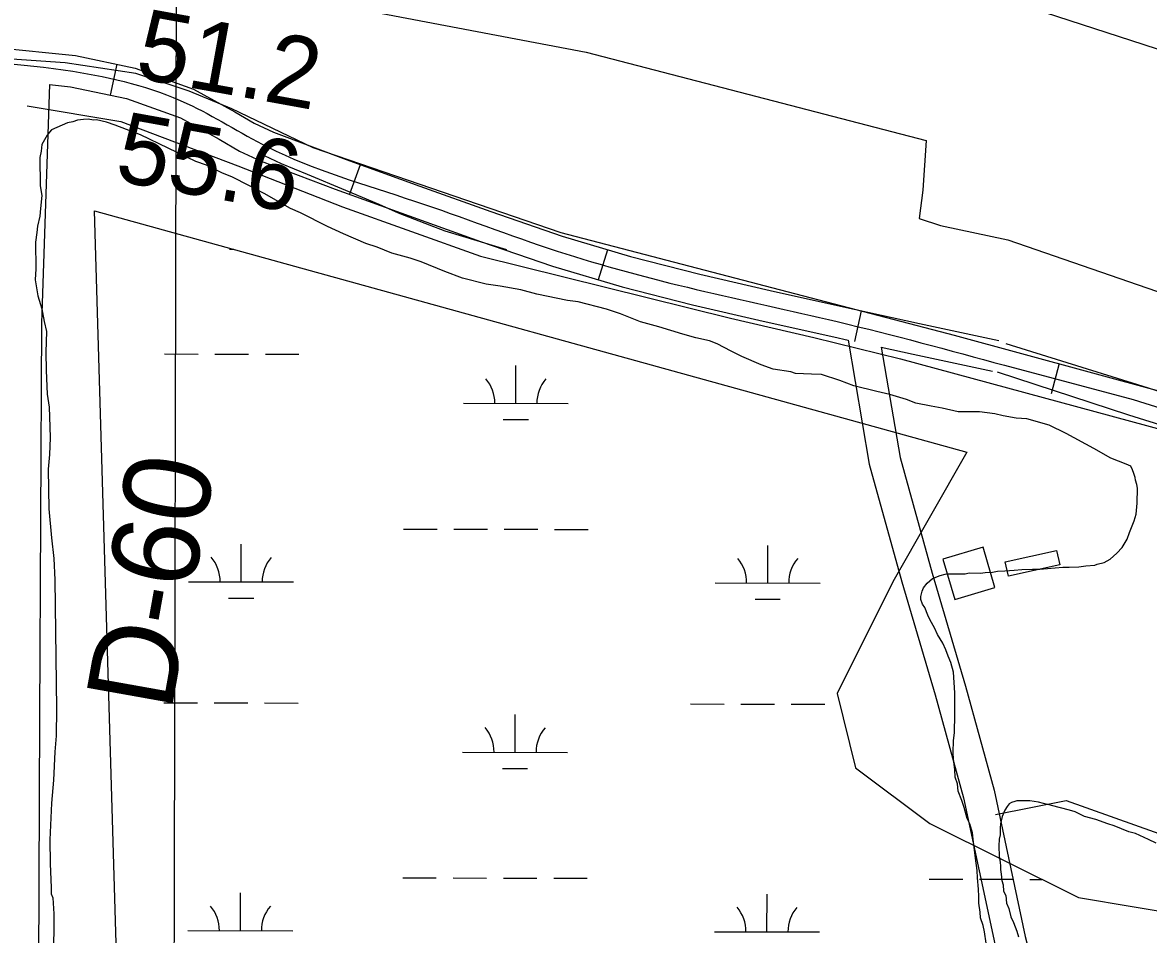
# Model space of a CAD drawing. Extents: x 3180038 to 3217926, y 922069 to 947485.
# Drawn here: x 3197180 to 3198253, y 932261 to 933131 of the extents above; entities that cross this region are included whole.
import ezdxf

# ---------------------------------------------------------------- set-up
doc = ezdxf.new("R2010")
doc.units = 0
for name, color, linetype in [('V-BLDG-OTLN', 7, 'Continuous'), ('V-GRID-MAJR', 7, 'Continuous'), ('V-RIVR-RANG', 7, 'Continuous'), ('V-RIVR-RANG-IDEN', 7, 'Continuous'), ('V-ROAD-CNTR', 7, 'Continuous'), ('V-RRAP-FSHR', 7, 'Continuous'), ('V-SITE-VEGE', 7, 'Continuous'), ('V-TOPO-SHOR', 7, 'Continuous'), ('V-WETL-SWMP', 7, 'Continuous')]:
    doc.layers.add(name, color=color, linetype=linetype)

msp = doc.modelspace()

# ---------------------------------------------------------------- linework, layer by layer
at = {"layer": 'V-BLDG-OTLN'}
for points in [[(3198068.8, 932580.8), (3198107.1, 932592.2), (3198095.7, 932630.5), (3198057.4, 932619.1)], [(3198116.9, 932616.6), (3198165.7, 932627.5), (3198168.8, 932613.9), (3198120, 932602.9)]]:
    msp.add_lwpolyline(points, close=True, dxfattribs=at)
at = {"layer": 'V-GRID-MAJR'}
msp.add_spline([(3197313.6, 927489.3), (3197327.7, 933549), (3197341.9, 939612.1), (3197356, 945675.2), (3197356, 945678.5)], degree=3, dxfattribs=at)
at = {"layer": 'V-ROAD-CNTR'}
for p, q in [((3197269.9, 933091.1), (3197263.7, 933061.7)), ((3197502.1, 932995.3), (3197491.9, 932967.1)), ((3197737.7, 932914.3), (3197729, 932885.6)), ((3197979.6, 932856.1), (3197973.1, 932826.8)), ((3198168.3, 932805.7), (3198160.5, 932776.7))]:
    msp.add_line(p, q, dxfattribs=at)
for points in [[(3197154.4, 933107.2), (3197230.6, 933099.4), (3197287.6, 933087.4), (3197343, 933067.5), (3197382.6, 933045.7), (3197400.9, 933034.9), (3197419.3, 933026.2), (3197488.7, 933000.2), (3197558.8, 932974.7), (3197626.6, 932950.6), (3197694.4, 932927.3), (3197759.6, 932907.7), (3197825.8, 932891), (3197892.7, 932875.4), (3197959.9, 932860.4), (3198035.3, 932843.9), (3198110.9, 932827.6)], [(3197205.7, 933071.8), (3197198.2, 932844.3), (3197196.2, 932469), (3197193.2, 931674.8), (3197194.3, 931471)], [(3197205.7, 933071.8), (3197225.9, 933069.7), (3197279.4, 933058.4), (3197330.6, 933040.1), (3197367.7, 933019.6), (3197386.9, 933008.3), (3197407.7, 932998.6), (3197478.3, 932972), (3197548.7, 932946.5), (3197616.7, 932922.2), (3197685.2, 932898.7), (3197751.6, 932878.8), (3197818.7, 932861.8), (3197886.1, 932846.2), (3197953.4, 932831.1), (3197967.1, 932828.1)], [(3197520.1, 932957.3), (3197488.4, 932970.6), (3197451.7, 932986), (3197427.1, 932996.3), (3197405.3, 933006.3)], [(3197641.9, 932914.1), (3197599.7, 932926.7), (3197583, 932932.1), (3197568, 932937.6), (3197554, 932943), (3197538.6, 932949), (3197520.1, 932957.3)], [(3197967.1, 932828.1), (3197987.2, 932709.7), (3198018.4, 932597.4), (3198050.1, 932489.8), (3198077.2, 932391.6), (3198106.8, 932252.3), (3198129.1, 932166.7), (3198140.4, 932093), (3198149.9, 932041.1)], [(3198117.6, 932824.7), (3198242.9, 932785.7), (3198369.8, 932745.9), (3198446, 932707.9), (3198493.3, 932673.7), (3198536.8, 932631.6), (3198578.5, 932571.1), (3198611.4, 932515), (3198636.7, 932474.2), (3198673.4, 932434.3), (3198704, 932411.7), (3198743.2, 932389.8), (3198906.6, 932315.8), (3199161.3, 932180.1), (3199475.2, 932021.8), (3199584.4, 931968.1), (3199643.5, 931951.9), (3199728.4, 931945.2), (3199812.1, 931939.4), (3199896.9, 931937.2), (3200032.1, 931935.1), (3200112.9, 931937.2), (3200151.3, 931943.4), (3200185.9, 931946.2)], [(3197998.7, 932821.2), (3198029, 932814.5), (3198104.6, 932798.3)], [(3197998.7, 932821.2), (3198016.6, 932716.2), (3198047.2, 932605.7), (3198079, 932498), (3198106.4, 932398.7), (3198136, 932259.2), (3198158.5, 932172.8), (3198170, 932098), (3198180.5, 932040.7)], [(3198116.1, 932804.1), (3198238.7, 932771.3), (3198364.2, 932731.9), (3198438.2, 932695.1), (3198483.7, 932662.2), (3198525.3, 932621.9), (3198565.8, 932563), (3198598.5, 932507.2), (3198624.7, 932465.1), (3198663.3, 932423.1), (3198695.8, 932399.1), (3198736.4, 932376.4), (3198899.9, 932302.3), (3199154.4, 932166.7), (3199468.5, 932008.4), (3199579.1, 931954), (3199640.9, 931937), (3199727.3, 931930.2), (3199811.4, 931924.4), (3199896.6, 931922.2), (3200032.1, 931920.1), (3200114.3, 931922.2), (3200153.1, 931928.5), (3200187.1, 931931.2)], [(3198109.3, 932797.9), (3198234.5, 932756.9), (3198358.6, 932718), (3198430.4, 932682.2), (3198474, 932650.6), (3198513.8, 932612.1), (3198553.2, 932555), (3198585.7, 932499.5), (3198612.7, 932456), (3198653.2, 932411.9), (3198687.7, 932386.5), (3198729.7, 932363), (3198743.1, 932356.9)]]:
    msp.add_lwpolyline(points, dxfattribs=at)
msp.add_spline([(3190883.1, 931626), (3191324.7, 931711.5), (3191783.2, 931784.7), (3192184, 931861.5), (3192450.5, 931911.8), (3192534, 931939.4), (3192579.2, 931975), (3192650.8, 932051.8), (3192722.8, 932059.3), (3192919.2, 932122.2), (3193196.7, 932214.3), (3193390.7, 932283.3), (3193596.7, 932381.4), (3193810.3, 932493.3), (3193961.5, 932582.8), (3194195.7, 932716), (3194388.9, 932830.6), (3194615.4, 932953.5), (3194773.5, 933009.2), (3194936.2, 933060.2), (3195089.6, 933092.9), (3195267.4, 933093.6), (3195362.5, 933097.1), (3195546, 933098.8), (3195769.9, 933097.4), (3195942.4, 933091.9), (3196104.9, 933096.2), (3196211.3, 933092.6), (3196377, 933082), (3196525.9, 933080.9), (3196707.8, 933088), (3196883.4, 933088), (3197078.6, 933094.3), (3197228.2, 933084.5), (3197336.8, 933053.8), (3197413.5, 933012.4), (3197553.8, 932960.6), (3197689.8, 932913), (3197822.2, 932876.4), (3197956.7, 932845.7), (3198116.1, 932804.1)], degree=3, dxfattribs=at)
at = {"layer": 'V-RRAP-FSHR'}
msp.add_lwpolyline([(3200326.6, 932475.5), (3200244.2, 932495.1), (3200114.2, 932487.2), (3200060.3, 932474.3), (3199982.1, 932471.1), (3199853.2, 932538.6), (3199682.8, 932620.8), (3199453.4, 932693.6), (3199061.1, 932831.7), (3198736.2, 932943.7), (3198356.1, 933075), (3198142.7, 933144.4), (3197917.2, 933211.4), (3197619, 933274.9), (3197257.6, 933346.6), (3196968.7, 933375.8), (3196593.7, 933391.6), (3196294.3, 933395.5), (3195995.6, 933369.3), (3195684.8, 933332.9), (3195344.9, 933292.7), (3195013.6, 933221.7), (3194777.5, 933154.3), (3194632.5, 933114.6)], dxfattribs=at)
at = {"layer": 'V-SITE-VEGE'}
for p, q in [((3197207.9, 933028.7), (3197205.7, 933026.5)), ((3197223.1, 933035.4), (3197207.9, 933028.7)), ((3197228.2, 933036.2), (3197223.1, 933035.4)), ((3197232.6, 933037.7), (3197228.2, 933036.2)), ((3197238.4, 933038.5), (3197232.6, 933037.7)), ((3197242.7, 933038.6), (3197238.4, 933038.5)), ((3197247.9, 933037.9), (3197242.7, 933038.6)), ((3197250.8, 933038), (3197247.9, 933037.9)), ((3197260.3, 933035.9), (3197250.8, 933038)), ((3197268.3, 933033.1), (3197260.3, 933035.9)), ((3197292.5, 933023.9), (3197268.3, 933033.1)), ((3197203.6, 933023.5), (3197198.6, 933014.7)), ((3197205.7, 933026.5), (3197203.6, 933023.5)), ((3197345.3, 932998.3), (3197292.5, 933023.9)), ((3197197.9, 933008.1), (3197196.6, 933002.3)), ((3197198.6, 933014.7), (3197197.9, 933008.1)), ((3197196.6, 933002.3), (3197196.9, 932975.3)), ((3197355.5, 932994.8), (3197345.3, 932998.3)), ((3197370.2, 932987.7), (3197355.5, 932994.8)), ((3197380.4, 932983.5), (3197370.2, 932987.7)), ((3197196.9, 932975.3), (3197198.5, 932965.9)), ((3197395.8, 932975.6), (3197380.4, 932983.5)), ((3197410.5, 932967.8), (3197395.8, 932975.6)), ((3197198.5, 932965.9), (3197197.2, 932953.5)), ((3197435.5, 932953.5), (3197410.5, 932967.8)), ((3197197.2, 932953.5), (3197196.5, 932946.2)), ((3197445, 932949.3), (3197435.5, 932953.5)), ((3197196.5, 932946.2), (3197194.5, 932936.7)), ((3197470.7, 932936.5), (3197445, 932949.3)), ((3197194.5, 932936.7), (3197193.8, 932930.8)), ((3197486.1, 932929.4), (3197470.7, 932936.5)), ((3197193.8, 932930.8), (3197192.5, 932921.4)), ((3197192.5, 932921.4), (3197192.8, 932895.9)), ((3197507.3, 932920.2), (3197486.1, 932929.4)), ((3197518.3, 932916.7), (3197507.3, 932920.2)), ((3197532.2, 932911), (3197518.3, 932916.7)), ((3197549.7, 932906.1), (3197532.2, 932911)), ((3197560, 932902.6), (3197549.7, 932906.1)), ((3197582.7, 932893.4), (3197560, 932902.6)), ((3197192.8, 932895.9), (3197192.2, 932885.6)), ((3197599.5, 932887.1), (3197582.7, 932893.4)), ((3197192.2, 932885.6), (3197194.6, 932870.4)), ((3197622.2, 932881.5), (3197599.5, 932887.1)), ((3197635.3, 932879.5), (3197622.2, 932881.5)), ((3197655.1, 932876.1), (3197635.3, 932879.5)), ((3197194.6, 932870.4), (3197198.4, 932858)), ((3197670.4, 932871.9), (3197655.1, 932876.1)), ((3197699.6, 932865.7), (3197670.4, 932871.9)), ((3197198.4, 932858), (3197200.7, 932845.7)), ((3197709.9, 932864.4), (3197699.6, 932865.7)), ((3197736.9, 932857.4), (3197709.9, 932864.4)), ((3197750.1, 932853.2), (3197736.9, 932857.4)), ((3197769.1, 932845.5), (3197750.1, 932853.2)), ((3197200.7, 932845.7), (3197203, 932836.2)), ((3197203, 932836.2), (3197202.5, 932816.5)), ((3197786.7, 932840.6), (3197769.1, 932845.5)), ((3197809.4, 932833.6), (3197786.7, 932840.6)), ((3197821.8, 932830.1), (3197809.4, 932833.6)), ((3197834.9, 932827.3), (3197821.8, 932830.1)), ((3197842.3, 932824.5), (3197834.9, 932827.3)), ((3197202.5, 932816.5), (3197202.7, 932799)), ((3197855.5, 932817.4), (3197842.3, 932824.5)), ((3197865.7, 932812.4), (3197855.5, 932817.4)), ((3197884.1, 932804.6), (3197865.7, 932812.4)), ((3197895.8, 932800.4), (3197884.1, 932804.6)), ((3197202.7, 932799), (3197203.7, 932776.5)), ((3197912.6, 932797.7), (3197895.8, 932800.4)), ((3197917, 932796.3), (3197912.6, 932797.7)), ((3197932.3, 932795.7), (3197917, 932796.3)), ((3197941.7, 932795.1), (3197932.3, 932795.7)), ((3197959.3, 932789.5), (3197941.7, 932795.1)), ((3197972.5, 932784.6), (3197959.3, 932789.5)), ((3197994.4, 932779), (3197972.5, 932784.6)), ((3197203.7, 932776.5), (3197205.4, 932764.1)), ((3198006.8, 932776.3), (3197994.4, 932779)), ((3198022.9, 932771.4), (3198006.8, 932776.3)), ((3198031.7, 932767.8), (3198022.9, 932771.4)), ((3197205.4, 932764.1), (3197206.3, 932745.2)), ((3198046.3, 932765.1), (3198031.7, 932767.8)), ((3198056.6, 932763), (3198046.3, 932765.1)), ((3198071.9, 932759.6), (3198056.6, 932763)), ((3198092.3, 932759.8), (3198071.9, 932759.6)), ((3198106.9, 932757.8), (3198092.3, 932759.8)), ((3198114.9, 932755.7), (3198106.9, 932757.8)), ((3198127.4, 932753.7), (3198114.9, 932755.7)), ((3198137.6, 932753.1), (3198127.4, 932753.7)), ((3198158.8, 932746.8), (3198137.6, 932753.1)), ((3197206.3, 932745.2), (3197206.4, 932735)), ((3198174.9, 932739), (3198158.8, 932746.8)), ((3198201.3, 932724.8), (3198174.9, 932739)), ((3197206.4, 932735), (3197205.9, 932718.9)), ((3197205.9, 932718.9), (3197204.6, 932705.1)), ((3198217.5, 932715.5), (3198201.3, 932724.8)), ((3198232.1, 932709.8), (3198217.5, 932715.5)), ((3198236.5, 932707.7), (3198232.1, 932709.8)), ((3198238.2, 932704.3), (3198236.5, 932707.7)), ((3197204.6, 932705.1), (3197205.1, 932667.2)), ((3198239.5, 932700.9), (3198238.2, 932704.3)), ((3198240.7, 932697), (3198239.5, 932700.9)), ((3198241.1, 932694.4), (3198240.7, 932697)), ((3198242.4, 932690.2), (3198241.1, 932694.4)), ((3198242.8, 932686.7), (3198242.4, 932690.2)), ((3198242.7, 932672.6), (3198242.8, 932686.7)), ((3197205.1, 932667.2), (3197207.6, 932639.5)), ((3198241.8, 932662), (3198242.7, 932672.6)), ((3198235.3, 932644.5), (3198239.7, 932655.6)), ((3198239.7, 932655.6), (3198241.8, 932662)), ((3198233.2, 932638.1), (3198235.3, 932644.5)), ((3197207.6, 932639.5), (3197210.1, 932619.9)), ((3198228.4, 932630.4), (3198233.2, 932638.1)), ((3198216.8, 932619), (3198223.3, 932624.9)), ((3198223.3, 932624.9), (3198228.4, 932630.4)), ((3197210.1, 932619.9), (3197211, 932599.5)), ((3198149.7, 932609.5), (3198171.9, 932611.5)), ((3198171.9, 932611.5), (3198177.9, 932611.5)), ((3198177.9, 932611.5), (3198186.9, 932611.9)), ((3198186.9, 932611.9), (3198193.7, 932612.7)), ((3198193.7, 932612.7), (3198202.3, 932613.5)), ((3198202.3, 932613.5), (3198204.4, 932614.3)), ((3198204.4, 932614.3), (3198211.3, 932616)), ((3198211.3, 932616), (3198216.8, 932619)), ((3197211, 932599.5), (3197212.6, 932476.3)), ((3198042.4, 932596.4), (3198047.6, 932600.6)), ((3198047.6, 932600.6), (3198054.8, 932603.6)), ((3198054.8, 932603.6), (3198059.6, 932604.8)), ((3198059.6, 932604.8), (3198062.5, 932605.3)), ((3198062.5, 932605.3), (3198078.8, 932605.2)), ((3198078.8, 932605.2), (3198082.6, 932606)), ((3198082.6, 932606), (3198093.3, 932605.9)), ((3198093.3, 932605.9), (3198097.6, 932606.4)), ((3198097.6, 932606.4), (3198104.8, 932606.7)), ((3198104.8, 932606.7), (3198109.5, 932607.6)), ((3198109.5, 932607.6), (3198116.4, 932608)), ((3198116.4, 932608), (3198125.4, 932608.8)), ((3198125.4, 932608.8), (3198132.6, 932609.2)), ((3198132.6, 932609.2), (3198142.9, 932609.5)), ((3198142.9, 932609.5), (3198149.7, 932609.5)), ((3198036.4, 932583.6), (3198037.7, 932588.7)), ((3198037.7, 932588.7), (3198039, 932591.7)), ((3198039, 932591.7), (3198042.4, 932596.4)), ((3198036.4, 932580.6), (3198036.4, 932583.6)), ((3198038, 932576.3), (3198036.4, 932580.6)), ((3198040.2, 932572.9), (3198038, 932576.3)), ((3198043.1, 932565.6), (3198040.2, 932572.9)), ((3198045.2, 932560.9), (3198043.1, 932565.6)), ((3198049.5, 932553.6), (3198045.2, 932560.9)), ((3198052.4, 932547.2), (3198049.5, 932553.6)), ((3198057.5, 932539.1), (3198052.4, 932547.2)), ((3198060.4, 932532.7), (3198057.5, 932539.1)), ((3198062.6, 932526.7), (3198060.4, 932532.7)), ((3198065.1, 932520.7), (3198062.6, 932526.7)), ((3198067.6, 932511.3), (3198065.1, 932520.7)), ((3198068.8, 932491.6), (3198067.6, 932511.3)), ((3198068.7, 932471.1), (3198068.8, 932491.6)), ((3197212.6, 932476.3), (3197212.2, 932450.8)), ((3198068.6, 932453.6), (3198068.7, 932471.1)), ((3197212.2, 932450.8), (3197210.9, 932435.5)), ((3198067.7, 932446.3), (3198068.6, 932453.6)), ((3198067.2, 932434.8), (3198067.7, 932446.3)), ((3197210.9, 932435.5), (3197209.8, 932408.5)), ((3198067.6, 932428.4), (3198067.2, 932434.8)), ((3198068.8, 932418.6), (3198067.6, 932428.4)), ((3198069.2, 932411.3), (3198068.8, 932418.6)), ((3197209.8, 932408.5), (3197207.9, 932386.6)), ((3198071.3, 932404.9), (3198069.2, 932411.3)), ((3198072.1, 932398), (3198071.3, 932404.9)), ((3198075.5, 932389), (3198072.1, 932398)), ((3197207.9, 932386.6), (3197206.1, 932351.6)), ((3198077.6, 932382.2), (3198075.5, 932389)), ((3198120.7, 932385.8), (3198118.6, 932383.3)), ((3198122.9, 932387.1), (3198120.7, 932385.8)), ((3198125.9, 932387.9), (3198122.9, 932387.1)), ((3198128, 932388.8), (3198125.9, 932387.9)), ((3198140.4, 932388.7), (3198128, 932388.8)), ((3198148.5, 932387.4), (3198140.4, 932388.7)), ((3198153.2, 932386.1), (3198148.5, 932387.4)), ((3198160.9, 932384.3), (3198153.2, 932386.1)), ((3198080.5, 932371.9), (3198077.6, 932382.2)), ((3198113.8, 932373.9), (3198112.5, 932366.6)), ((3198116.4, 932379.9), (3198113.8, 932373.9)), ((3198118.6, 932383.3), (3198116.4, 932379.9)), ((3198178, 932379.9), (3198160.9, 932384.3)), ((3198183.5, 932378.2), (3198178, 932379.9)), ((3198192.4, 932373.9), (3198183.5, 932378.2)), ((3198203.1, 932370.8), (3198192.4, 932373.9)), ((3198083.1, 932366.8), (3198080.5, 932371.9)), ((3198085.6, 932358.2), (3198083.1, 932366.8)), ((3198112.5, 932366.6), (3198112.1, 932362.8)), ((3198214.6, 932366.9), (3198203.1, 932370.8)), ((3198220.6, 932364.8), (3198214.6, 932366.9)), ((3198234.7, 932359.1), (3198220.6, 932364.8)), ((3198086.4, 932352.2), (3198085.6, 932358.2)), ((3198112, 932356.4), (3198111.2, 932352.1)), ((3198112.1, 932362.8), (3198112, 932356.4)), ((3198241.1, 932357.4), (3198234.7, 932359.1)), ((3198253.4, 932351.8), (3198241.1, 932357.4)), ((3197206.1, 932351.6), (3197206.4, 932329)), ((3198088.4, 932333.9), (3198086.4, 932352.2)), ((3198111.2, 932352.1), (3198110.7, 932345.7)), ((3198110.7, 932345.7), (3198110.7, 932342.7)), ((3198110.7, 932342.7), (3198111.1, 932338.9)), ((3198260.7, 932348.3), (3198253.4, 932351.8)), ((3198090.1, 932322.3), (3198088.4, 932333.9)), ((3198111.1, 932338.9), (3198111.1, 932335.5)), ((3198111.1, 932335.5), (3198111.9, 932330.3)), ((3197206.4, 932329), (3197207.4, 932305.7)), ((3198090.5, 932315.1), (3198090.1, 932322.3)), ((3198111.9, 932330.3), (3198112.3, 932326.5)), ((3198112.3, 932326.5), (3198112.3, 932323.1)), ((3198112.3, 932323.1), (3198113.1, 932318.8)), ((3198091.3, 932304.4), (3198090.5, 932315.1)), ((3198113.1, 932318.8), (3198113.5, 932312.8)), ((3198113.5, 932312.8), (3198114.8, 932308.5)), ((3197207.4, 932305.7), (3197207.5, 932299.9)), ((3197207.5, 932299.9), (3197209, 932296.3)), ((3198091.7, 932297.5), (3198091.3, 932304.4)), ((3198114.8, 932308.5), (3198115.2, 932302.5)), ((3198115.2, 932302.5), (3198117.3, 932298.3)), ((3197209, 932296.3), (3197209.9, 932281)), ((3198091.6, 932291.1), (3198091.7, 932297.5)), ((3198092.9, 932282.6), (3198091.6, 932291.1)), ((3198117.3, 932298.3), (3198118.1, 932291)), ((3198118.1, 932291), (3198120.2, 932285.9)), ((3197209.9, 932281), (3197209.7, 932237.3)), ((3198093.3, 932277), (3198092.9, 932282.6)), ((3198120.2, 932285.9), (3198122.3, 932278.2)), ((3198122.3, 932278.2), (3198124.8, 932272.6)), ((3198095.8, 932269.8), (3198093.3, 932277)), ((3198097, 932263.8), (3198095.8, 932269.8)), ((3198124.8, 932272.6), (3198127.8, 932264.5)), ((3198098.7, 932253.1), (3198097, 932263.8)), ((3198127.8, 932264.5), (3198129.5, 932258.9))]:
    msp.add_line(p, q, dxfattribs=at)
at = {"layer": 'V-TOPO-SHOR'}
for points in [[(3197163.3, 933089.2), (3197153.2, 933197.3), (3197308.6, 933180.4), (3197717.3, 933102.7), (3198041.6, 933018.3), (3198038.2, 932971), (3198034.9, 932943.9), (3198055.1, 932937.2), (3198119.3, 932923.7), (3198588.8, 932761.5)], [(3198548.3, 932609.5), (3198507.8, 932660.2), (3198470.6, 932700.7), (3198416.6, 932724.4), (3198328.7, 932761.5), (3198068.6, 932832.5), (3197693.7, 932930.4), (3197457.2, 933011.5), (3197379.5, 933048.7), (3197339, 933065.5), (3197288.3, 933082.4), (3197220.8, 933092.6), (3197170.1, 933095.9), (3196910, 933095.9), (3196106, 933119.6), (3195714.2, 933112.8)], [(3197184.5, 933051.6), (3197274, 933036.4), (3197385.4, 932994.2), (3197485.1, 932955.3), (3197616.8, 932908), (3197855, 932848.9), (3197934.4, 932830.4), (3198017.1, 932810.1), (3198304.2, 932732.4), (3198366.7, 932707.1), (3198441.1, 932664.8)], [(3198107.5, 932375.6), (3198175, 932389.1), (3198458.8, 932287.8), (3198566.9, 932335.1), (3198600.7, 932368.8), (3198620.9, 932389.1), (3198706.2, 932362.5)]]:
    msp.add_lwpolyline(points, dxfattribs=at)
at = {"layer": 'V-WETL-SWMP'}
for p, q in [((3197377.3, 932914.7), (3197381.5, 932914.7)), ((3197315.6, 932814.9), (3197347.6, 932814.8)), ((3197363.6, 932814.8), (3197395.6, 932814.7)), ((3197411.6, 932814.7), (3197443.6, 932814.6)), ((3197650.4, 932767.7), (3197650.4, 932803.7)), ((3197600.4, 932767.8), (3197700.4, 932767.6)), ((3197638.3, 932752.3), (3197662.3, 932752.2)), ((3197543.3, 932647.9), (3197575.3, 932647.8)), ((3197591.3, 932647.8), (3197623.3, 932647.7)), ((3197639.3, 932647.6), (3197671.3, 932647.6)), ((3197687.3, 932647.5), (3197719.3, 932647.5)), ((3197388.5, 932597.5), (3197388.6, 932633.5)), ((3197890.5, 932596.3), (3197890.5, 932632.3)), ((3197338.5, 932597.6), (3197438.5, 932597.4)), ((3197840.5, 932596.5), (3197940.5, 932596.2)), ((3197376.5, 932582.1), (3197400.5, 932582)), ((3197878.4, 932580.9), (3197902.4, 932580.9)), ((3197314.9, 932482.2), (3197346.9, 932482.1)), ((3197362.9, 932482.1), (3197394.9, 932482)), ((3197410.9, 932482), (3197442.9, 932481.9)), ((3197649.6, 932435), (3197649.7, 932471)), ((3197816.8, 932481.1), (3197848.8, 932481)), ((3197864.8, 932481), (3197896.8, 932480.9)), ((3197912.8, 932480.9), (3197944.8, 932480.8)), ((3197599.6, 932435.1), (3197699.6, 932434.9)), ((3197637.6, 932419.6), (3197661.6, 932419.6)), ((3197542.5, 932315.2), (3197574.5, 932315.1)), ((3197590.5, 932315.1), (3197622.5, 932315)), ((3197638.5, 932315), (3197670.5, 932314.9)), ((3197686.5, 932314.9), (3197718.5, 932314.8)), ((3198044.4, 932314.1), (3198076.4, 932314)), ((3198092.4, 932313.9), (3198124.4, 932313.9)), ((3198140.4, 932313.8), (3198151.7, 932313.8)), ((3197387.8, 932264.8), (3197387.9, 932300.8)), ((3197889.7, 932263.7), (3197889.8, 932299.7)), ((3197337.8, 932264.9), (3197437.8, 932264.7)), ((3197839.7, 932263.8), (3197939.7, 932263.6))]:
    msp.add_line(p, q, dxfattribs=at)
msp.add_lwpolyline([(3197974.3, 931411.2), (3197868.1, 931482), (3197832.7, 931535.1), (3197850.4, 931641.3), (3197885.8, 931729.9), (3197868.1, 931800.7), (3197744.2, 931871.5), (3197655.8, 931924.6), (3197602.7, 931924.6), (3197496.6, 931977.7), (3197372.7, 931836.1), (3197319.6, 931712.2), (3197284.2, 931747.6), (3197248.9, 932951.4), (3198080.4, 932721.3), (3198009.6, 932597.4), (3197956.6, 932491.1), (3197974.3, 932420.3), (3198045, 932367.2), (3198186.6, 932296.4), (3198292.7, 932278.7)], dxfattribs=at)
for centre, start, end in [((3197595.1, 932768.3), 359.099, 40.6427), ((3197705.6, 932768), 139.099, 180.6427), ((3197333.3, 932598.1), 359.099, 40.6427), ((3197443.8, 932597.8), 139.099, 180.6427), ((3197835.2, 932596.9), 359.099, 40.6427), ((3197945.7, 932596.7), 139.099, 180.6427), ((3197594.4, 932435.6), 359.099, 40.6427), ((3197704.9, 932435.4), 139.099, 180.6427), ((3197332.6, 932265.4), 359.099, 40.6427), ((3197443, 932265.1), 139.099, 180.6427), ((3197834.5, 932264.3), 359.099, 40.6427), ((3197944.9, 932264), 139.099, 180.6427)]:
    msp.add_arc(centre, 35.2, start, end, dxfattribs=at)

# ---------------------------------------------------------------- texts
at = {"layer": 'V-RIVR-RANG'}
for s, p in [('51.2', (3197285.9, 933078.6)), ('55.6', (3197266.5, 932980.5))]:
    msp.add_text(s, height=67, rotation=349.7183, dxfattribs=at).set_placement(p)
at = {"layer": 'V-RIVR-RANG-IDEN'}
msp.add_text('D-60', height=83, rotation=79.8578, dxfattribs=at).set_placement((3197321.8, 932472.9))

doc.saveas('drawing.dxf')
